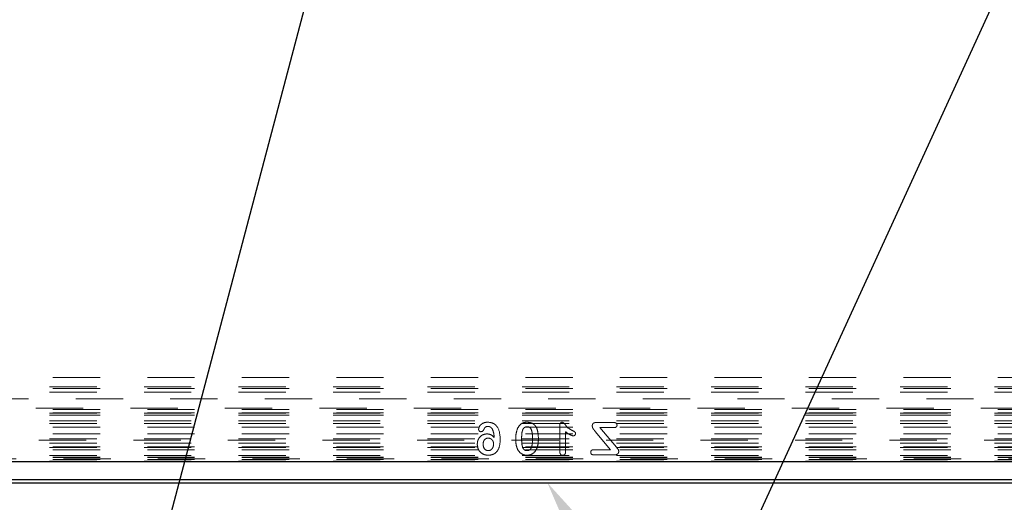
# Model space of a CAD drawing. Header units: inches. Extents: x 220 to 877, y 4 to 174.
# Tile 357 of 656: x 420.08 to 422.17, y 150.38 to 151.4. Entities that reach past the tile are written whole.
import ezdxf

# ---------------------------------------------------------------- set-up
doc = ezdxf.new("R2010")
doc.units = ezdxf.units.IN
doc.header["$LTSCALE"] = 0.5
doc.header["$MEASUREMENT"] = 0
doc.linetypes.add('HIDDEN', pattern=[0.225, 0.15, -0.075])
doc.layers.add('SID-M-S', color=105, linetype='Continuous')
doc.layers.add('SVD-M-S', color=8, linetype='Continuous')

msp = doc.modelspace()

# ---------------------------------------------------------------- linework, layer by layer
at = {"layer": 'SID-M-S'}
for p, q in [((422.37467, 157.8213), (420.11526, 149.26583)), ((422.81865, 152.90807), (421.14421, 149.25471))]:
    msp.add_line(p, q, dxfattribs=at)
msp.add_solid([(421.26208, 150.27383), (421.19947, 150.41906), (421.26208, 150.27383), (421.3058, 150.30198)], dxfattribs=at)
at = {"layer": 'SVD-M-S', "linetype": 'HIDDEN', "lineweight": 18}
for p, q in [((422.85302, 150.64172), (419.54593, 150.64172)), ((419.54593, 150.62206), (422.85302, 150.62206)), ((422.85302, 150.61827), (419.54593, 150.61827)), ((419.54593, 150.6104), (422.85302, 150.6104)), ((419.8015, 150.59682), (422.59745, 150.59682)), ((422.85302, 150.57417), (419.54593, 150.57417)), ((422.61713, 150.57714), (419.78181, 150.57714)), ((422.85302, 150.5667), (419.54593, 150.5667)), ((419.54593, 150.5663), (422.85302, 150.5663)), ((422.85302, 150.56212), (419.54593, 150.56212)), ((419.54593, 150.56192), (422.85302, 150.56192)), ((419.54593, 150.55033), (422.85302, 150.55033)), ((419.54593, 150.54415), (422.85302, 150.54415)), ((422.85302, 150.53627), (419.54593, 150.53627)), ((421.22561, 150.54002), (421.22561, 150.48661)), ((421.23801, 150.48473), (421.23801, 150.52683)), ((421.30082, 150.52772), (421.33336, 150.48874)), ((421.34057, 150.54632), (421.30202, 150.54632)), ((421.31066, 150.53569), (421.34057, 150.53569)), ((421.34547, 150.49422), (421.31066, 150.53569)), ((423.2236, 150.50916), (419.17535, 150.50916)), ((422.85302, 150.5227), (419.54593, 150.5227)), ((419.54593, 150.51227), (422.85302, 150.51227)), ((419.54593, 150.50263), (422.85302, 150.50263)), ((422.85302, 150.49476), (419.54593, 150.49476)), ((419.54593, 150.49386), (422.85302, 150.49386)), ((422.85302, 150.48857), (419.54593, 150.48857)), ((421.33336, 150.48874), (421.2975, 150.48874)), ((419.17535, 150.46981), (423.2236, 150.46981)), ((419.54593, 150.47678), (422.85302, 150.47678)), ((422.85302, 150.47305), (419.54593, 150.47305)), ((422.85302, 150.4726), (419.54593, 150.4726)), ((422.85302, 150.46827), (419.54593, 150.46827)), ((419.54593, 150.46474), (422.85302, 150.46474)), ((421.2975, 150.47811), (421.3415, 150.47811))]:
    msp.add_line(p, q, dxfattribs=at)
at = {"layer": 'SVD-M-S', "linetype": 'Continuous', "lineweight": 25}
for p, q in [((419.13037, 150.46423), (423.26858, 150.46423)), ((423.26858, 150.42488), (419.13037, 150.42488)), ((419.12455, 150.41906), (423.2744, 150.41906)), ((419.1246, 150.41906), (423.27435, 150.41906))]:
    msp.add_line(p, q, dxfattribs=at)
at = {"layer": 'SVD-M-S', "linetype": 'HIDDEN', "lineweight": 18}
for points, knots in [([(421.07352, 150.54721), (421.07097, 150.54701), (421.06587, 150.54662), (421.05957, 150.54307), (421.05505, 150.53809), (421.05427, 150.53414), (421.05388, 150.53216)], [0, 0, 0, 0, 0.2806003, 0.5608357, 0.7809833, 1, 1, 1, 1]), ([(421.07352, 150.54721), (421.07097, 150.54701), (421.06587, 150.54662), (421.05957, 150.54307), (421.05505, 150.53809), (421.05427, 150.53414), (421.05388, 150.53216)], [0, 0, 0, 0, 0.2806003, 0.5608357, 0.7809833, 1, 1, 1, 1]), ([(421.09982, 150.51068), (421.09924, 150.51937), (421.09851, 150.53024), (421.09097, 150.54055), (421.08424, 150.54595), (421.0778, 150.54671), (421.07352, 150.54721)], [0, 0, 0, 0, 0.4990533, 0.6248367, 0.7505217, 1, 1, 1, 1]), ([(421.09982, 150.51068), (421.09924, 150.51937), (421.09851, 150.53024), (421.09097, 150.54055), (421.08424, 150.54595), (421.0778, 150.54671), (421.07352, 150.54721)], [0, 0, 0, 0, 0.4990533, 0.6248367, 0.7505217, 1, 1, 1, 1]), ([(421.15684, 150.54721), (421.15439, 150.54702), (421.14949, 150.54666), (421.14143, 150.54247), (421.13815, 150.53698), (421.13615, 150.53363)], [0, 0, 0, 0, 0.2808063, 0.561073, 1, 1, 1, 1]), ([(421.15684, 150.54721), (421.15439, 150.54702), (421.14949, 150.54666), (421.14143, 150.54247), (421.13815, 150.53698), (421.13615, 150.53363)], [0, 0, 0, 0, 0.2808063, 0.561073, 1, 1, 1, 1]), ([(421.17745, 150.53321), (421.17636, 150.53545), (421.17417, 150.53991), (421.16722, 150.54595), (421.16077, 150.54673), (421.15684, 150.54721)], [0, 0, 0, 0, 0.2811103, 0.5616379, 1, 1, 1, 1]), ([(421.17745, 150.53321), (421.17636, 150.53545), (421.17417, 150.53991), (421.16722, 150.54595), (421.16077, 150.54673), (421.15684, 150.54721)], [0, 0, 0, 0, 0.2811103, 0.5616379, 1, 1, 1, 1]), ([(421.23094, 150.54721), (421.22999, 150.54706), (421.2281, 150.54677), (421.22591, 150.54391), (421.22572, 150.5415), (421.22561, 150.54002)], [0, 0, 0, 0, 0.2790646, 0.5593318, 1, 1, 1, 1]), ([(421.25221, 150.52962), (421.24746, 150.53219), (421.24084, 150.5358), (421.23624, 150.54421), (421.23266, 150.54623), (421.23094, 150.54721)], [0, 0, 0, 0, 0.56579936, 0.78976537, 1, 1, 1, 1]), ([(421.25221, 150.52962), (421.24746, 150.53219), (421.24084, 150.5358), (421.23624, 150.54421), (421.23266, 150.54623), (421.23094, 150.54721)], [0, 0, 0, 0, 0.56579936, 0.78976537, 1, 1, 1, 1]), ([(421.05388, 150.53216), (421.05398, 150.53141), (421.05419, 150.52991), (421.05555, 150.52823), (421.05721, 150.52717), (421.05839, 150.52707), (421.05899, 150.52703)], [0, 0, 0, 0, 0.2793838, 0.5592624, 0.7795939, 1, 1, 1, 1]), ([(421.05899, 150.52703), (421.05977, 150.52713), (421.06132, 150.52734), (421.06369, 150.52901), (421.06455, 150.53085), (421.06508, 150.53197)], [0, 0, 0, 0, 0.2801494, 0.5606414, 1, 1, 1, 1]), ([(421.06508, 150.53197), (421.06553, 150.53295), (421.06644, 150.53493), (421.06873, 150.53697), (421.07128, 150.53817), (421.07298, 150.53829), (421.07383, 150.53835)], [0, 0, 0, 0, 0.27994585, 0.55983536, 0.779851, 1, 1, 1, 1]), ([(421.07383, 150.53835), (421.07484, 150.53823), (421.07686, 150.53801), (421.0801, 150.53622), (421.08177, 150.53421), (421.08279, 150.53298)], [0, 0, 0, 0, 0.2800099, 0.5605069, 1, 1, 1, 1]), ([(421.08279, 150.53298), (421.08407, 150.52974), (421.08637, 150.52394), (421.08665, 150.51773), (421.08678, 150.51499)], [0, 0, 0, 0, 0.5583718, 1, 1, 1, 1]), ([(421.08279, 150.53298), (421.08407, 150.52974), (421.08637, 150.52394), (421.08665, 150.51773), (421.08678, 150.51499)], [0, 0, 0, 0, 0.5583718, 1, 1, 1, 1]), ([(421.13615, 150.53363), (421.13491, 150.52966), (421.13269, 150.52255), (421.13262, 150.51512), (421.13259, 150.51184)], [0, 0, 0, 0, 0.5591559, 1, 1, 1, 1]), ([(421.13615, 150.53363), (421.13491, 150.52966), (421.13269, 150.52255), (421.13262, 150.51512), (421.13259, 150.51184)], [0, 0, 0, 0, 0.5591559, 1, 1, 1, 1]), ([(421.145, 150.51277), (421.14505, 150.51786), (421.14512, 150.52547), (421.14841, 150.5342), (421.15279, 150.53719), (421.15535, 150.53737), (421.15664, 150.53746)], [0, 0, 0, 0, 0.5015325, 0.7504334, 0.8749654, 1, 1, 1, 1]), ([(421.145, 150.51277), (421.14505, 150.51786), (421.14512, 150.52547), (421.14841, 150.5342), (421.15279, 150.53719), (421.15535, 150.53737), (421.15664, 150.53746)], [0, 0, 0, 0, 0.5015325, 0.7504334, 0.8749654, 1, 1, 1, 1]), ([(421.15664, 150.53746), (421.15793, 150.53736), (421.1605, 150.53715), (421.16484, 150.534), (421.16777, 150.52512), (421.16793, 150.51749), (421.16803, 150.5124)], [0, 0, 0, 0, 0.12505209, 0.24962867, 0.49848399, 1, 1, 1, 1]), ([(421.15664, 150.53746), (421.15793, 150.53736), (421.1605, 150.53715), (421.16484, 150.534), (421.16777, 150.52512), (421.16793, 150.51749), (421.16803, 150.5124)], [0, 0, 0, 0, 0.12505209, 0.24962867, 0.49848399, 1, 1, 1, 1]), ([(421.18043, 150.51105), (421.18039, 150.51527), (421.18032, 150.52279), (421.17833, 150.53003), (421.17745, 150.53321)], [0, 0, 0, 0, 0.5603687, 1, 1, 1, 1]), ([(421.18043, 150.51105), (421.18039, 150.51527), (421.18032, 150.52279), (421.17833, 150.53003), (421.17745, 150.53321)], [0, 0, 0, 0, 0.5603687, 1, 1, 1, 1]), ([(421.23801, 150.52683), (421.24075, 150.52471), (421.24563, 150.52092), (421.25144, 150.51887), (421.25398, 150.51798)], [0, 0, 0, 0, 0.5620984, 1, 1, 1, 1]), ([(421.23801, 150.52683), (421.24075, 150.52471), (421.24563, 150.52092), (421.25144, 150.51887), (421.25398, 150.51798)], [0, 0, 0, 0, 0.5620984, 1, 1, 1, 1]), ([(421.25899, 150.52318), (421.25888, 150.52415), (421.25866, 150.52609), (421.25561, 150.52795), (421.2535, 150.52898), (421.25221, 150.52962)], [0, 0, 0, 0, 0.278135, 0.5576305, 1, 1, 1, 1]), ([(421.30202, 150.54632), (421.30093, 150.54627), (421.29875, 150.54617), (421.29596, 150.54457), (421.29467, 150.54196), (421.29458, 150.54025), (421.29453, 150.53939)], [0, 0, 0, 0, 0.2808981, 0.5592517, 0.7792708, 1, 1, 1, 1]), ([(421.29453, 150.53939), (421.29465, 150.53781), (421.29483, 150.53522), (421.29702, 150.53234), (421.29886, 150.52999), (421.30016, 150.52848), (421.30082, 150.52772)], [0, 0, 0, 0, 0.3385401, 0.5587446, 0.7793698, 1, 1, 1, 1]), ([(421.34691, 150.54088), (421.34681, 150.54177), (421.34662, 150.54355), (421.34482, 150.54545), (421.34265, 150.54623), (421.34127, 150.54629), (421.34057, 150.54632)], [0, 0, 0, 0, 0.2794928, 0.5582443, 0.7788061, 1, 1, 1, 1]), ([(421.34057, 150.53569), (421.34144, 150.53573), (421.34317, 150.53581), (421.34541, 150.53693), (421.34672, 150.53883), (421.34685, 150.5402), (421.34691, 150.54088)], [0, 0, 0, 0, 0.2807802, 0.5599744, 0.7798916, 1, 1, 1, 1]), ([(421.07162, 150.5224), (421.06847, 150.52201), (421.06218, 150.52121), (421.05538, 150.51506), (421.05173, 150.50775), (421.05131, 150.50281), (421.0511, 150.50034)], [0, 0, 0, 0, 0.2793577, 0.5586942, 0.7793005, 1, 1, 1, 1]), ([(421.07162, 150.5224), (421.06847, 150.52201), (421.06218, 150.52121), (421.05538, 150.51506), (421.05173, 150.50775), (421.05131, 150.50281), (421.0511, 150.50034)], [0, 0, 0, 0, 0.2793577, 0.5586942, 0.7793005, 1, 1, 1, 1]), ([(421.0635, 150.50044), (421.06361, 150.50223), (421.06384, 150.50579), (421.06632, 150.51029), (421.07016, 150.51306), (421.07296, 150.51338), (421.07437, 150.51355)], [0, 0, 0, 0, 0.2806581, 0.5602691, 0.7801669, 1, 1, 1, 1]), ([(421.0635, 150.50044), (421.06361, 150.50223), (421.06384, 150.50579), (421.06632, 150.51029), (421.07016, 150.51306), (421.07296, 150.51338), (421.07437, 150.51355)], [0, 0, 0, 0, 0.2806581, 0.5602691, 0.7801669, 1, 1, 1, 1]), ([(421.08678, 150.51499), (421.0844, 150.51736), (421.08015, 150.52159), (421.07423, 150.52216), (421.07162, 150.5224)], [0, 0, 0, 0, 0.55938789, 1, 1, 1, 1]), ([(421.08678, 150.51499), (421.0844, 150.51736), (421.08015, 150.52159), (421.07423, 150.52216), (421.07162, 150.5224)], [0, 0, 0, 0, 0.55938789, 1, 1, 1, 1]), ([(421.07437, 150.51355), (421.07611, 150.51329), (421.07959, 150.51278), (421.08335, 150.50936), (421.08537, 150.50528), (421.08555, 150.50253), (421.08565, 150.50116)], [0, 0, 0, 0, 0.279333, 0.5586818, 0.7791895, 1, 1, 1, 1]), ([(421.07437, 150.51355), (421.07611, 150.51329), (421.07959, 150.51278), (421.08335, 150.50936), (421.08537, 150.50528), (421.08555, 150.50253), (421.08565, 150.50116)], [0, 0, 0, 0, 0.279333, 0.5586818, 0.7791895, 1, 1, 1, 1]), ([(421.07464, 150.47723), (421.0776, 150.47747), (421.08351, 150.47794), (421.09127, 150.48278), (421.09869, 150.49356), (421.09935, 150.50362), (421.09982, 150.51068)], [0, 0, 0, 0, 0.1870535, 0.3736537, 0.5606263, 1, 1, 1, 1]), ([(421.07464, 150.47723), (421.0776, 150.47747), (421.08351, 150.47794), (421.09127, 150.48278), (421.09869, 150.49356), (421.09935, 150.50362), (421.09982, 150.51068)], [0, 0, 0, 0, 0.1870535, 0.3736537, 0.5606263, 1, 1, 1, 1]), ([(421.13259, 150.51184), (421.1326, 150.5074), (421.1326, 150.49949), (421.13555, 150.49217), (421.13684, 150.48895)], [0, 0, 0, 0, 0.5608269, 1, 1, 1, 1]), ([(421.13259, 150.51184), (421.1326, 150.5074), (421.1326, 150.49949), (421.13555, 150.49217), (421.13684, 150.48895)], [0, 0, 0, 0, 0.5608269, 1, 1, 1, 1]), ([(421.15654, 150.48697), (421.15521, 150.48708), (421.15256, 150.48728), (421.14822, 150.49065), (421.14509, 150.49966), (421.14503, 150.50752), (421.145, 150.51277)], [0, 0, 0, 0, 0.1248893, 0.2493346, 0.4984395, 1, 1, 1, 1]), ([(421.15654, 150.48697), (421.15521, 150.48708), (421.15256, 150.48728), (421.14822, 150.49065), (421.14509, 150.49966), (421.14503, 150.50752), (421.145, 150.51277)], [0, 0, 0, 0, 0.1248893, 0.2493346, 0.4984395, 1, 1, 1, 1]), ([(421.16803, 150.5124), (421.16797, 150.50722), (421.16788, 150.49947), (421.16475, 150.49059), (421.16046, 150.48729), (421.15785, 150.48708), (421.15654, 150.48697)], [0, 0, 0, 0, 0.5014866, 0.7506184, 0.8751054, 1, 1, 1, 1]), ([(421.16803, 150.5124), (421.16797, 150.50722), (421.16788, 150.49947), (421.16475, 150.49059), (421.16046, 150.48729), (421.15785, 150.48708), (421.15654, 150.48697)], [0, 0, 0, 0, 0.5014866, 0.7506184, 0.8751054, 1, 1, 1, 1]), ([(421.17773, 150.49255), (421.17865, 150.49594), (421.1803, 150.50201), (421.18039, 150.50829), (421.18043, 150.51105)], [0, 0, 0, 0, 0.5595589, 1, 1, 1, 1]), ([(421.17773, 150.49255), (421.17865, 150.49594), (421.1803, 150.50201), (421.18039, 150.50829), (421.18043, 150.51105)], [0, 0, 0, 0, 0.5595589, 1, 1, 1, 1]), ([(421.25398, 150.51798), (421.25473, 150.51808), (421.25622, 150.5183), (421.2578, 150.51976), (421.25881, 150.52142), (421.25893, 150.52259), (421.25899, 150.52318)], [0, 0, 0, 0, 0.2789895, 0.5592065, 0.7797154, 1, 1, 1, 1]), ([(421.0511, 150.50034), (421.05148, 150.49688), (421.05225, 150.48996), (421.05855, 150.48216), (421.06649, 150.47785), (421.07192, 150.47744), (421.07464, 150.47723)], [0, 0, 0, 0, 0.2797367, 0.5590716, 0.7794188, 1, 1, 1, 1]), ([(421.0511, 150.50034), (421.05148, 150.49688), (421.05225, 150.48996), (421.05855, 150.48216), (421.06649, 150.47785), (421.07192, 150.47744), (421.07464, 150.47723)], [0, 0, 0, 0, 0.2797367, 0.5590716, 0.7794188, 1, 1, 1, 1]), ([(421.07427, 150.48697), (421.07247, 150.48725), (421.06885, 150.48781), (421.0643, 150.49295), (421.0638, 150.4976), (421.0635, 150.50044)], [0, 0, 0, 0, 0.27955554, 0.56016328, 1, 1, 1, 1]), ([(421.07427, 150.48697), (421.07247, 150.48725), (421.06885, 150.48781), (421.0643, 150.49295), (421.0638, 150.4976), (421.0635, 150.50044)], [0, 0, 0, 0, 0.27955554, 0.56016328, 1, 1, 1, 1]), ([(421.08565, 150.50116), (421.0855, 150.49926), (421.08522, 150.49547), (421.0826, 150.49076), (421.07876, 150.48749), (421.07576, 150.48715), (421.07427, 150.48697)], [0, 0, 0, 0, 0.2806322, 0.5605421, 0.7803737, 1, 1, 1, 1]), ([(421.08565, 150.50116), (421.0855, 150.49926), (421.08522, 150.49547), (421.0826, 150.49076), (421.07876, 150.48749), (421.07576, 150.48715), (421.07427, 150.48697)], [0, 0, 0, 0, 0.2806322, 0.5605421, 0.7803737, 1, 1, 1, 1]), ([(421.13684, 150.48895), (421.13838, 150.48669), (421.14092, 150.48297), (421.14615, 150.47946), (421.15111, 150.47755), (421.15463, 150.47733), (421.15639, 150.47723)], [0, 0, 0, 0, 0.3395908, 0.5597942, 0.7798639, 1, 1, 1, 1]), ([(421.13684, 150.48895), (421.13838, 150.48669), (421.14092, 150.48297), (421.14615, 150.47946), (421.15111, 150.47755), (421.15463, 150.47733), (421.15639, 150.47723)], [0, 0, 0, 0, 0.3395908, 0.5597942, 0.7798639, 1, 1, 1, 1]), ([(421.15639, 150.47723), (421.15899, 150.47748), (421.16421, 150.47799), (421.1725, 150.48296), (421.17575, 150.48891), (421.17773, 150.49255)], [0, 0, 0, 0, 0.2805549, 0.5610884, 1, 1, 1, 1]), ([(421.15639, 150.47723), (421.15899, 150.47748), (421.16421, 150.47799), (421.1725, 150.48296), (421.17575, 150.48891), (421.17773, 150.49255)], [0, 0, 0, 0, 0.2805549, 0.5610884, 1, 1, 1, 1]), ([(421.22561, 150.48661), (421.2257, 150.48444), (421.22581, 150.48171), (421.22751, 150.47899), (421.22914, 150.47753), (421.23077, 150.47735), (421.23185, 150.47723)], [0, 0, 0, 0, 0.4994223, 0.6253103, 0.75077, 1, 1, 1, 1]), ([(421.23185, 150.47723), (421.23288, 150.47735), (421.23495, 150.47758), (421.23769, 150.48041), (421.23789, 150.48309), (421.23801, 150.48473)], [0, 0, 0, 0, 0.2803505, 0.56001, 1, 1, 1, 1]), ([(421.2975, 150.48874), (421.29663, 150.48871), (421.29489, 150.48865), (421.29263, 150.48757), (421.2913, 150.48565), (421.29121, 150.48428), (421.29116, 150.48359)], [0, 0, 0, 0, 0.2809714, 0.5600183, 0.7796273, 1, 1, 1, 1]), ([(421.3415, 150.47811), (421.34275, 150.47817), (421.34523, 150.47829), (421.34844, 150.47994), (421.35027, 150.48271), (421.35043, 150.48467), (421.35051, 150.48566)], [0, 0, 0, 0, 0.28084582, 0.55985986, 0.77970188, 1, 1, 1, 1]), ([(421.35051, 150.48566), (421.35038, 150.48661), (421.35013, 150.48852), (421.34796, 150.49122), (421.34642, 150.49308), (421.34547, 150.49422)], [0, 0, 0, 0, 0.278669, 0.5588367, 1, 1, 1, 1]), ([(421.29116, 150.48359), (421.29124, 150.4827), (421.29141, 150.48091), (421.29373, 150.47839), (421.29607, 150.47822), (421.2975, 150.47811)], [0, 0, 0, 0, 0.28082924, 0.56052513, 1, 1, 1, 1])]:
    msp.add_open_spline(points, degree=3, knots=knots, dxfattribs=at)

doc.saveas('drawing.dxf')
